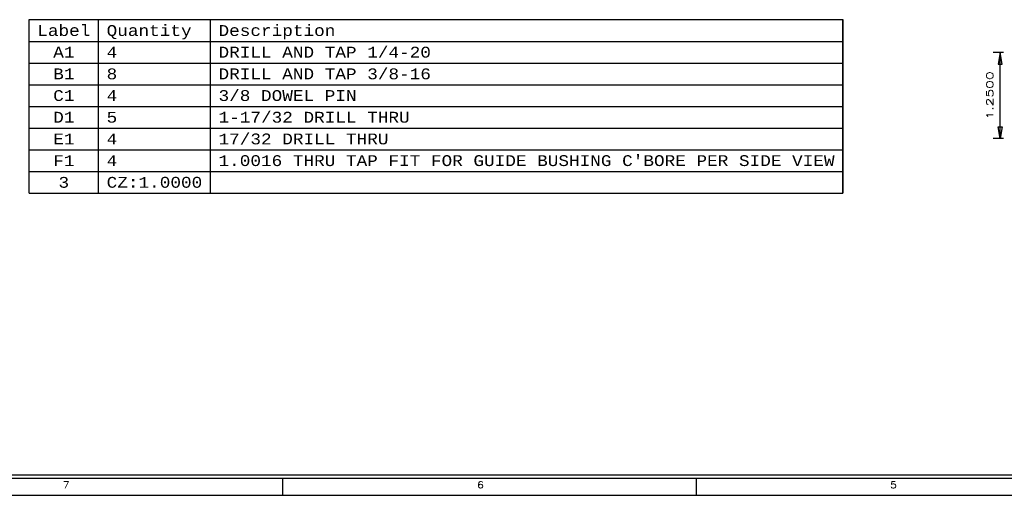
# Model space of a CAD drawing. Header units: inches. Extents: x 3 to 289, y 4 to 291.
# Tile 305 of 634: x 72.36 to 86.65, y 173.39 to 180.3. Entities that reach past the tile are written whole.
import ezdxf
from ezdxf.enums import TextEntityAlignment as Align

# ---------------------------------------------------------------- set-up
doc = ezdxf.new("R2010")
doc.units = ezdxf.units.IN
doc.header["$LTSCALE"] = 0.5
doc.header["$MEASUREMENT"] = 0
for name, color, linetype in [('DBU', 7, 'Continuous'), ('DST', 7, 'Continuous'), ('PLOTVIEW1', 7, 'Continuous')]:
    doc.layers.add(name, color=color, linetype=linetype)
doc.styles.add('VERO0-Simplex', font='simplex_.ttf')
doc.styles.add('VERO5-RomanD', font='romand__.ttf')
doc.styles.add('VERO9-Courier New', font='cour.ttf')

# ---------------------------------------------------------------- blocks, each defined once
blk = doc.blocks.new('ArrowheadClosed')
at = {"color": 0}
for p, q in [((0, 0), (-1, 0.176)), ((-1, 0.176), (-1, -0.176)), ((-1, -0.176), (0, 0))]:
    blk.add_line(p, q, dxfattribs=at)

msp = doc.modelspace()

# ---------------------------------------------------------------- linework, layer by layer
at = {"layer": 'DBU', "color": 56, "linetype": 'Continuous'}
for p, q in [((72.499, 177.778), (72.499, 180.298)), ((72.499, 180.298), (84.301, 180.298)), ((73.506, 177.778), (73.506, 180.298)), ((75.129, 177.778), (75.129, 180.298)), ((84.301, 177.778), (84.301, 180.298)), ((84.301, 180.298), (84.301, 177.778)), ((72.499, 179.983), (84.301, 179.983)), ((72.499, 179.668), (84.301, 179.668)), ((72.499, 179.353), (84.301, 179.353)), ((72.499, 179.038), (84.301, 179.038)), ((72.499, 178.723), (84.301, 178.723)), ((72.499, 178.408), (84.301, 178.408)), ((72.499, 178.093), (84.301, 178.093)), ((72.499, 177.778), (84.301, 177.778))]:
    msp.add_line(p, q, dxfattribs=at)
at = {"layer": 'DST', "color": 56, "linetype": 'Continuous'}
for p, q in [((86.635, 179.823), (86.485, 179.823)), ((86.585, 178.573), (86.585, 179.823)), ((86.635, 178.573), (86.485, 178.573))]:
    msp.add_line(p, q, dxfattribs=at)
at = {"layer": 'PLOTVIEW1', "color": 97, "linetype": 'Continuous'}
for p, q in [((65.175, 173.69), (111.175, 173.69)), ((65.175, 173.64), (111.175, 173.64)), ((76.175, 173.64), (76.175, 173.39)), ((82.175, 173.64), (82.175, 173.39)), ((65.175, 173.39), (111.175, 173.39))]:
    msp.add_line(p, q, dxfattribs=at)

# ---------------------------------------------------------------- block references
at = {"layer": 'DST', "color": 56, "linetype": 'Continuous', "xscale": 0.170138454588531, "yscale": 0.170138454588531, "zscale": 0.170138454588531, "rotation": 90}
msp.add_blockref('ArrowheadClosed', (86.585, 179.823), dxfattribs=at)
at = {"layer": 'DST', "color": 56, "linetype": 'Continuous', "extrusion": (0, 0, -1), "xscale": 0.170138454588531, "yscale": 0.170138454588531, "zscale": 0.170138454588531, "rotation": 270}
msp.add_blockref('ArrowheadClosed', (-86.585, 178.573), dxfattribs=at)

# ---------------------------------------------------------------- texts
at = {"layer": 'DBU', "color": 30, "linetype": 'Continuous', "style": 'VERO9-Courier New', "width": 0.931388}
for s, height, p, p2 in [('Label', 0.1575, (72.618, 180.061), (73.388, 180.061)), ('Quantity', 0.1575, (73.624, 180.061), (74.857, 180.061)), ('Description', 0.15748, (75.247, 180.061), (76.942, 180.061))]:
    msp.add_text(s, height=height, dxfattribs=at).set_placement(p, p2, align=Align.FIT)
at = {"layer": 'DBU', "color": 12, "linetype": 'Continuous', "style": 'VERO9-Courier New', "width": 0.931388}
for s, p, p2 in [('A1', (72.849, 179.747), (73.157, 179.747)), ('B1', (72.849, 179.432), (73.157, 179.432)), ('C1', (72.849, 179.117), (73.157, 179.117)), ('D1', (72.849, 178.802), (73.157, 178.802)), ('E1', (72.849, 178.487), (73.157, 178.487)), ('F1', (72.849, 178.172), (73.157, 178.172))]:
    msp.add_text(s, height=0.1575, dxfattribs=at).set_placement(p, p2, align=Align.FIT)
at = {"layer": 'DBU', "color": 7, "linetype": 'Continuous', "style": 'VERO9-Courier New', "width": 0.931388}
for s, height, p, p2 in [('4', 0.157, (73.624, 179.747), (73.778, 179.747)), ('DRILL AND TAP 1/4-20', 0.15748, (75.247, 179.747), (78.328, 179.747)), ('8', 0.157, (73.624, 179.432), (73.778, 179.432)), ('DRILL AND TAP 3/8-16', 0.15748, (75.247, 179.432), (78.328, 179.432)), ('4', 0.157, (73.624, 179.117), (73.778, 179.117)), ('3/8 DOWEL PIN', 0.15748, (75.247, 179.117), (77.25, 179.117)), ('5', 0.157, (73.624, 178.802), (73.778, 178.802)), ('1-17/32 DRILL THRU', 0.15748, (75.247, 178.802), (78.02, 178.802)), ('4', 0.157, (73.624, 178.487), (73.778, 178.487)), ('17/32 DRILL THRU', 0.15748, (75.247, 178.487), (77.712, 178.487)), ('4', 0.157, (73.624, 178.172), (73.778, 178.172)), ("1.0016 THRU TAP FIT FOR GUIDE BUSHING C'BORE PER SIDE VIEW", 0.15748, (75.247, 178.172), (84.183, 178.172))]:
    msp.add_text(s, height=height, dxfattribs=at).set_placement(p, p2, align=Align.FIT)
at = {"layer": 'DBU', "color": 96, "linetype": 'Continuous', "style": 'VERO9-Courier New', "width": 0.931388}
for s, height, p, p2 in [('3', 0.157, (72.926, 177.857), (73.08, 177.857)), ('CZ:1.0000', 0.1575, (73.624, 177.857), (75.011, 177.857))]:
    msp.add_text(s, height=height, dxfattribs=at).set_placement(p, p2, align=Align.FIT)
at = {"layer": 'DST', "color": 230, "linetype": 'Continuous', "style": 'VERO0-Simplex', "width": 1.410379}
msp.add_text('1.2500', height=0.1, rotation=90, dxfattribs=at).set_placement((86.485, 178.848), (86.485, 179.548), align=Align.FIT)
at = {"layer": 'PLOTVIEW1', "color": 56, "linetype": 'Continuous', "style": 'VERO5-RomanD', "width": 0.999731}
for s, p, p2 in [('7', (72.991, 173.492), (73.085, 173.492)), ('6', (79, 173.492), (79.094, 173.492)), ('5', (84.991, 173.492), (85.085, 173.492))]:
    msp.add_text(s, height=0.1, dxfattribs=at).set_placement(p, p2, align=Align.FIT)

doc.saveas('drawing.dxf')
